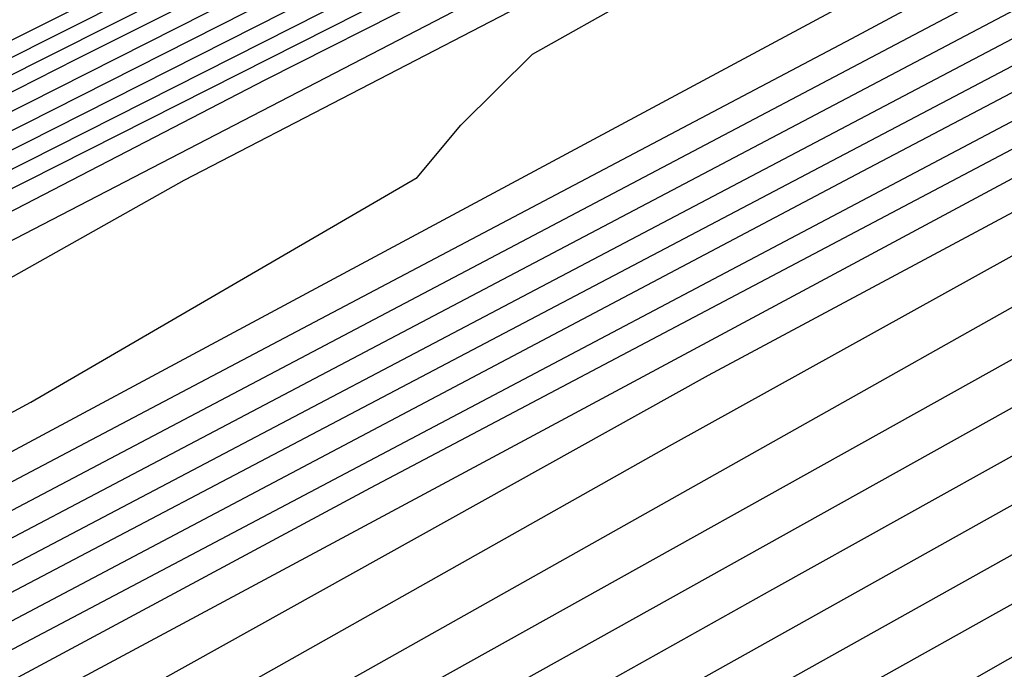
# Model space of a CAD drawing. Extents: x 3249832 to 3255657, y 13789405 to 13793316.
# Tile 270 of 656: x 3254697.565 to 3254698.839, y 13790576.848 to 13790577.688. Entities that reach past the tile are written whole.
import ezdxf

# ---------------------------------------------------------------- set-up
doc = ezdxf.new("R2010")
doc.units = 0
doc.header["$LTSCALE"] = 100
doc.header["$MEASUREMENT"] = 0
for name, color, linetype in [('GRATIO_CON', 10, 'CONTINUOUS'), ('GRATIO_ICON', 7, 'CONTINUOUS'), ('TARGETS_EAST', 7, 'CONTINUOUS')]:
    doc.layers.add(name, color=color, linetype=linetype)

# ---------------------------------------------------------------- blocks, each defined once
blk = doc.blocks.new('Gratio_032316_contours')
at = {"layer": 'GRATIO_CON', "color": 5, "linetype": 'Continuous', "flags": 128}
for points in [[(3254689.4412, 13790573.5385), (3254696.0548, 13790576.8852), (3254703.843, 13790580.8), (3254710.4637, 13790584.1241), (3254714.1601, 13790585.9891), (3254715.5173, 13790586.6864), (3254715.7061, 13790586.798), (3254715.7019, 13790586.8086), (3254715.7, 13790586.8146), (3254715.7004, 13790586.8156), (3254715.8494, 13790586.8813), (3254716.8773, 13790587.3622), (3254719.6605, 13790588.6789), (3254724.7668, 13790591.1035), (3254731.53, 13790594.3137), (3254738.9753, 13790597.8385), (3254746.1785, 13790601.2307)], [(3254690.4965, 13790574.0475), (3254696.8467, 13790577.2609), (3254704.3247, 13790581.02), (3254710.6814, 13790584.2123), (3254714.2303, 13790586.0038), (3254715.533, 13790586.6743), (3254715.714, 13790586.7821), (3254715.7099, 13790586.7923), (3254715.7081, 13790586.7978), (3254715.7087, 13790586.7983), (3254715.8489, 13790586.8596), (3254716.8147, 13790587.311), (3254719.4293, 13790588.5476), (3254724.2367, 13790590.83), (3254730.6646, 13790593.8806), (3254737.8616, 13790597.2868), (3254744.9917, 13790600.6435)], [(3254691.5518, 13790574.5565), (3254697.6386, 13790577.6367), (3254704.8063, 13790581.24), (3254710.8992, 13790584.3004), (3254714.3004, 13790586.0185), (3254715.5487, 13790586.6622), (3254715.7218, 13790586.7662), (3254715.7178, 13790586.7761), (3254715.7162, 13790586.781), (3254715.7169, 13790586.7811), (3254715.8483, 13790586.838), (3254716.752, 13790587.2598), (3254719.198, 13790588.4163), (3254723.7066, 13790590.5565), (3254729.7993, 13790593.4474), (3254736.7479, 13790596.7351), (3254743.8048, 13790600.0564), (3254750.1441, 13790603.0095)], [(3254692.6071, 13790575.0655), (3254698.4305, 13790578.0125), (3254705.288, 13790581.4601), (3254711.117, 13790584.3885), (3254714.3706, 13790586.0332), (3254715.5644, 13790586.6501), (3254715.7297, 13790586.7503), (3254715.7257, 13790586.7599), (3254715.7243, 13790586.7643), (3254715.7252, 13790586.7639), (3254715.8478, 13790586.8163), (3254716.6894, 13790587.2086), (3254718.9668, 13790588.2849), (3254723.1765, 13790590.283), (3254728.934, 13790593.0143), (3254735.6343, 13790596.1835), (3254742.618, 13790599.4693), (3254749.0072, 13790602.4459)], [(3254691.7685, 13790574.5555), (3254694.7177, 13790576.0836), (3254700.0143, 13790578.764), (3254706.2512, 13790581.9005), (3254711.5522, 13790584.5659), (3254714.5103, 13790586.065), (3254715.5954, 13790586.6284), (3254715.7466, 13790586.7184), (3254715.8482, 13790586.7698), (3254716.5643, 13790587.1058), (3254718.5044, 13790588.0223), (3254722.1163, 13790589.7361), (3254727.2033, 13790592.148), (3254733.407, 13790595.0801), (3254740.2443, 13790598.295), (3254746.7332, 13790601.3185)], [(3254691.9524, 13790574.5689), (3254692.9705, 13790575.1405), (3254695.773, 13790576.5926), (3254700.8063, 13790579.1398), (3254706.7329, 13790582.1204), (3254711.7701, 13790584.6536), (3254714.5808, 13790586.0787), (3254715.6116, 13790586.6148), (3254715.755, 13790586.7009), (3254715.8477, 13790586.748), (3254716.5017, 13790587.0546), (3254718.2731, 13790587.891), (3254721.5863, 13790589.4626), (3254726.338, 13790591.7148), (3254732.2933, 13790594.5284), (3254739.0575, 13790597.7078), (3254745.5962, 13790600.7549)], [(3254692.5832, 13790574.7153), (3254693.0422, 13790574.9924), (3254693.0886, 13790575.0656), (3254693.2076, 13790575.1838), (3254694.1724, 13790575.7255), (3254696.8283, 13790577.1016), (3254701.5982, 13790579.5155), (3254707.2147, 13790582.3403), (3254711.9881, 13790584.7413), (3254714.6513, 13790586.0925), (3254715.6277, 13790586.6012), (3254715.7634, 13790586.6833), (3254715.8472, 13790586.7262), (3254716.4391, 13790587.0034), (3254718.0419, 13790587.7597), (3254721.0562, 13790589.1891), (3254725.4726, 13790591.2817), (3254731.1796, 13790593.9767), (3254737.8706, 13790597.1207), (3254744.4593, 13790600.1912), (3254749.6643, 13790602.5732)], [(3254692.5223, 13790574.6256), (3254693.8324, 13790575.3348), (3254694.3015, 13790575.6152), (3254694.3504, 13790575.6871), (3254694.4629, 13790575.7987), (3254695.3744, 13790576.3105), (3254697.8837, 13790577.6106), (3254702.3901, 13790579.8913), (3254707.6964, 13790582.5602), (3254712.2061, 13790584.8288), (3254714.7221, 13790586.1058), (3254715.6444, 13790586.587), (3254715.7723, 13790586.665), (3254715.8471, 13790586.7039), (3254716.3767, 13790586.9518), (3254717.8108, 13790587.6282), (3254720.5261, 13790588.9155), (3254724.6073, 13790590.8486), (3254730.066, 13790593.425), (3254736.6838, 13790596.5336), (3254743.3223, 13790599.6276), (3254748.6131, 13790602.0511)], [(3254692.5199, 13790574.5458), (3254694.97, 13790575.8408), (3254696.3308, 13790576.574), (3254696.8201, 13790576.8609), (3254696.8741, 13790576.93), (3254696.9733, 13790577.0286), (3254697.7783, 13790577.4805), (3254699.9943, 13790578.6287), (3254703.9739, 13790580.6428), (3254708.66, 13790582.9997), (3254712.6425, 13790585.0035), (3254714.8643, 13790586.1316), (3254715.6786, 13790586.5571), (3254715.7913, 13790586.6268), (3254715.848, 13790586.6577), (3254716.2527, 13790586.8476), (3254717.3489, 13790587.3648), (3254719.4661, 13790588.3683), (3254722.8766, 13790589.9822), (3254727.8386, 13790592.3216), (3254734.3101, 13790595.3593), (3254741.0483, 13790598.5002), (3254746.5107, 13790601.007)], [(3254690.7614, 13790573.5823), (3254693.6995, 13790575.131), (3254696.1939, 13790576.4485), (3254697.5799, 13790577.1935), (3254698.0794, 13790577.4837), (3254698.1359, 13790577.5514), (3254698.2286, 13790577.6435), (3254698.9803, 13790578.0655), (3254701.0496, 13790579.1377), (3254704.7659, 13790581.0185), (3254709.1418, 13790583.2195), (3254712.8607, 13790585.0908), (3254714.9354, 13790586.1445), (3254715.6957, 13790586.5422), (3254715.8008, 13790586.6077), (3254715.8484, 13790586.6346), (3254716.1906, 13790586.7956), (3254717.1179, 13790587.2331), (3254718.9361, 13790588.0947), (3254722.0113, 13790589.5491), (3254726.725, 13790591.7699), (3254733.1232, 13790594.7722), (3254739.9114, 13790597.9366), (3254745.4594, 13790600.485)], [(3254691.8891, 13790574.1408), (3254694.879, 13790575.7162), (3254697.4178, 13790577.0561), (3254698.8291, 13790577.8131), (3254699.3387, 13790578.1066), (3254699.3977, 13790578.1728), (3254699.4838, 13790578.2584), (3254700.1822, 13790578.6505), (3254702.1049, 13790579.6467), (3254705.5578, 13790581.3942), (3254709.6236, 13790583.4393), (3254713.0789, 13790585.1781), (3254715.0065, 13790586.1574), (3254715.7128, 13790586.5273), (3254715.8103, 13790586.5886), (3254715.8489, 13790586.6115), (3254716.1286, 13790586.7435), (3254716.887, 13790587.1013), (3254718.4061, 13790587.8211), (3254721.146, 13790589.1159), (3254725.6113, 13790591.2182), (3254731.9364, 13790594.185)], [(3254690.4334, 13790573.3302), (3254693.0169, 13790574.6993), (3254696.0586, 13790576.3014), (3254698.6416, 13790577.6638), (3254700.0783, 13790578.4326), (3254700.5981, 13790578.7294), (3254700.6595, 13790578.7943), (3254700.739, 13790578.8733), (3254701.3842, 13790579.2355)], [(3254692.6008, 13790574.4023), (3254695.2723, 13790575.8163), (3254698.4177, 13790577.4718), (3254701.0893, 13790578.8791), (3254702.5767, 13790579.6718)], [(3254692.1092, 13790574.0868), (3254693.6845, 13790574.9384), (3254696.4001, 13790576.3749), (3254699.5972, 13790578.0569), (3254702.3132, 13790579.4867)], [(3254692.1584, 13790574.0413), (3254693.1671, 13790574.6104), (3254694.7682, 13790575.4744), (3254697.5278, 13790576.9334), (3254700.7768, 13790578.6421), (3254703.5371, 13790580.0944)], [(3254691.8874, 13790573.8115), (3254693.1996, 13790574.5572), (3254694.2249, 13790575.1339), (3254695.8518, 13790576.0105), (3254698.6556, 13790577.4919), (3254701.9564, 13790579.2273)], [(3254691.6415, 13790573.5448), (3254693.9281, 13790574.8224), (3254695.2822, 13790575.589), (3254696.3405, 13790576.181), (3254698.0192, 13790577.0826), (3254700.911, 13790578.6089), (3254704.3155, 13790580.3977)], [(3254692.627, 13790574.0315), (3254694.9484, 13790575.3278), (3254696.3235, 13790576.1049), (3254697.3983, 13790576.7045), (3254699.1029, 13790577.6187), (3254702.0388, 13790579.1675)], [(3254690.7918, 13790572.9398), (3254693.6124, 13790574.5182), (3254695.9687, 13790575.8332), (3254697.3647, 13790576.6208), (3254698.4562, 13790577.2281), (3254700.1865, 13790578.1548), (3254703.1665, 13790579.726)], [(3254691.7357, 13790573.4035), (3254694.5978, 13790575.0049), (3254696.989, 13790576.3386), (3254698.406, 13790577.1367), (3254699.514, 13790577.7516), (3254701.2702, 13790578.6908), (3254704.2942, 13790580.2845)], [(3254691.0121, 13790572.8429), (3254693.6234, 13790574.3309), (3254696.5687, 13790575.9783), (3254699.0297, 13790577.3495), (3254700.4885, 13790578.1685), (3254701.6296, 13790578.7987), (3254703.4376, 13790579.763), (3254706.5497, 13790581.4016), (3254710.2132, 13790583.3237), (3254713.3279, 13790584.9557), (3254715.0692, 13790585.8682), (3254715.7163, 13790586.2075), (3254715.8239, 13790586.264), (3254715.8528, 13790586.2788), (3254715.887, 13790586.296), (3254715.9164, 13790586.3105), (3254715.9334, 13790586.3181), (3254715.9409, 13790586.3194), (3254715.9444, 13790586.3161), (3254716.0728, 13790586.3683), (3254716.9484, 13790586.7696), (3254719.317, 13790587.8721), (3254723.5521, 13790589.8509), (3254728.5382, 13790592.1745)], [(3254691.9191, 13790573.2857), (3254694.5673, 13790574.7946), (3254697.5541, 13790576.465), (3254700.05, 13790577.8549), (3254701.523, 13790578.6809), (3254702.6327, 13790579.2936), (3254704.3365, 13790580.2023), (3254707.26, 13790581.7415), (3254710.7015, 13790583.5471), (3254713.6273, 13790585.0804), (3254715.2623, 13790585.9375), (3254715.8645, 13790586.2537), (3254715.9507, 13790586.2992), (3254715.9513, 13790586.2989), (3254715.9528, 13790586.2973), (3254715.9556, 13790586.2932), (3254716.0783, 13790586.3419), (3254716.9117, 13790586.7225), (3254719.1649, 13790587.7699), (3254723.1931, 13790589.6514), (3254727.9352, 13790591.8611)], [(3254691.1289, 13790572.7074), (3254692.8262, 13790573.7285), (3254695.5111, 13790575.2584), (3254698.5396, 13790576.9517), (3254701.0703, 13790578.3603), (3254702.5566, 13790579.1927), (3254703.629, 13790579.7849), (3254705.2126, 13790580.6296), (3254707.9188, 13790582.0544), (3254711.1043, 13790583.7259), (3254713.8124, 13790585.1457), (3254715.3255, 13790585.9397), (3254715.8827, 13790586.2333), (3254715.9621, 13790586.2761), (3254715.9625, 13790586.2763), (3254715.9639, 13790586.2747), (3254715.9669, 13790586.2704), (3254716.0838, 13790586.3155), (3254716.875, 13790586.6753), (3254719.0129, 13790587.6678), (3254722.8341, 13790589.4518), (3254727.3323, 13790591.5476)], [(3254692.0127, 13790573.1362), (3254693.7333, 13790574.1713), (3254696.455, 13790575.7221), (3254699.525, 13790577.4384), (3254702.0906, 13790578.8657), (3254703.5901, 13790579.7046), (3254704.6253, 13790580.2762), (3254706.0887, 13790581.057), (3254708.5775, 13790582.3673), (3254711.5071, 13790583.9048), (3254713.9975, 13790585.2109), (3254715.3888, 13790585.942), (3254715.9008, 13790586.2129), (3254715.9735, 13790586.2531), (3254715.9737, 13790586.2537), (3254715.975, 13790586.2522), (3254715.9781, 13790586.2475), (3254716.0893, 13790586.2892), (3254716.8383, 13790586.6281), (3254718.8608, 13790587.5657), (3254722.4751, 13790589.2523), (3254726.7293, 13790591.2342), (3254730.3544, 13790592.9064)], [(3254692.5237, 13790573.0777), (3254692.8909, 13790573.3927), (3254693.7803, 13790573.994), (3254695.5475, 13790575.0569), (3254698.3428, 13790576.6495), (3254701.4959, 13790578.4118), (3254704.1312, 13790579.8766), (3254705.6573, 13790580.7284), (3254706.6179, 13790581.2589), (3254707.8409, 13790581.9116), (3254709.8949, 13790582.9932), (3254712.3127, 13790584.2624), (3254714.3677, 13790585.3414), (3254715.5154, 13790585.9462), (3254715.9384, 13790586.1699), (3254716.0007, 13790586.1996), (3254716.0998, 13790586.236), (3254716.7645, 13790586.534), (3254718.5565, 13790587.3616), (3254721.7569, 13790588.8533), (3254725.5234, 13790590.6072), (3254728.7326, 13790592.0876)], [(3254692.6672, 13790572.4304), (3254692.9969, 13790572.6848), (3254693.172, 13790572.8425), (3254693.2447, 13790572.9427), (3254693.2615, 13790573.019), (3254693.2462, 13790573.0837), (3254693.2168, 13790573.1433), (3254693.1976, 13790573.2096), (3254693.2372, 13790573.3147), (3254693.3904, 13790573.496), (3254693.7629, 13790573.814), (3254694.6641, 13790574.4228), (3254696.4546, 13790575.4996), (3254699.2866, 13790577.1132), (3254702.4813, 13790578.8985), (3254705.1516, 13790580.382)]]:
    blk.add_lwpolyline(points, dxfattribs=at)
at = {"layer": 'GRATIO_ICON', "color": 7, "linetype": 'Continuous', "flags": 128}
for points in [[(3254688.3859, 13790573.0294), (3254695.2629, 13790576.5094), (3254703.3613, 13790580.5799), (3254710.2459, 13790584.036), (3254714.0899, 13790585.9743), (3254715.5017, 13790586.6985), (3254715.6983, 13790586.8139), (3254715.694, 13790586.8248), (3254715.6919, 13790586.8313), (3254715.6921, 13790586.8328), (3254715.8499, 13790586.903), (3254716.9399, 13790587.4134), (3254719.8917, 13790588.8102), (3254725.2969, 13790591.377), (3254732.3953, 13790594.7468), (3254740.0889, 13790598.3902), (3254747.3654, 13790601.8178)], [(3254690.5665, 13790573.9705), (3254693.6624, 13790575.5746), (3254699.2224, 13790578.3883), (3254705.7695, 13790581.6806), (3254711.3343, 13790584.4782), (3254714.4398, 13790586.0512), (3254715.5792, 13790586.642), (3254715.7382, 13790586.736), (3254715.8487, 13790586.7915), (3254716.6269, 13790587.157), (3254718.7356, 13790588.1536), (3254722.6464, 13790590.0095), (3254728.0686, 13790592.5811), (3254734.5206, 13790595.6318), (3254741.4312, 13790598.8821), (3254747.8702, 13790601.8822)], [(3254691.3403, 13790573.9607), (3254693.7462, 13790575.2332), (3254695.0816, 13790575.9544), (3254695.5608, 13790576.2381), (3254695.6123, 13790576.3085), (3254695.7181, 13790576.4136), (3254696.5764, 13790576.8955), (3254698.939, 13790578.1197), (3254703.182, 13790580.267), (3254708.1782, 13790582.7799), (3254712.4243, 13790584.9162), (3254714.7932, 13790586.1187), (3254715.6615, 13790586.5721), (3254715.7818, 13790586.6459), (3254715.8476, 13790586.6808), (3254716.3147, 13790586.8997), (3254717.5799, 13790587.4965), (3254719.9961, 13790588.6419), (3254723.742, 13790590.4154), (3254728.9523, 13790592.8733), (3254735.4969, 13790595.9464), (3254742.1853, 13790599.0639), (3254747.5619, 13790601.5291)], [(3254691.5171, 13790573.8662), (3254694.1446, 13790575.2578), (3254697.2381, 13790576.8866), (3254699.8655, 13790578.2714), (3254701.3275, 13790579.0522), (3254701.8574, 13790579.3522)], [(3254690.6561, 13790573.0581), (3254692.9078, 13790574.3169), (3254694.2409, 13790575.0731), (3254695.2827, 13790575.6574), (3254696.9355, 13790576.5466), (3254699.7833, 13790578.0504), (3254703.1359, 13790579.8125)], [(3254690.105, 13790572.4001), (3254692.6795, 13790573.8672), (3254695.5833, 13790575.4916), (3254698.0093, 13790576.844), (3254699.4473, 13790577.6526), (3254700.5718, 13790578.2752), (3254702.3539, 13790579.2269)], [(3254692.019, 13790572.9713), (3254692.8965, 13790573.5651), (3254694.6404, 13790574.6141), (3254697.3989, 13790576.1858), (3254700.5104, 13790577.9251), (3254703.1109, 13790579.3712), (3254704.6237, 13790580.2165), (3254705.6216, 13790580.7676), (3254706.9648, 13790581.4843), (3254709.2362, 13790582.6803), (3254711.9099, 13790584.0836), (3254714.1826, 13790585.2761), (3254715.4522, 13790585.944), (3254715.9201, 13790586.1905), (3254715.989, 13790586.2232), (3254716.094, 13790586.2627), (3254716.801, 13790586.5812), (3254718.7085, 13790587.4638), (3254722.1159, 13790589.0529), (3254726.1263, 13790590.9207), (3254729.5435, 13790592.497)]]:
    blk.add_lwpolyline(points, dxfattribs=at)

msp = doc.modelspace()

# ---------------------------------------------------------------- block references
at = {"layer": 'TARGETS_EAST'}
msp.add_blockref('Gratio_032316_contours', (0, 0), dxfattribs=at)

doc.saveas('drawing.dxf')
